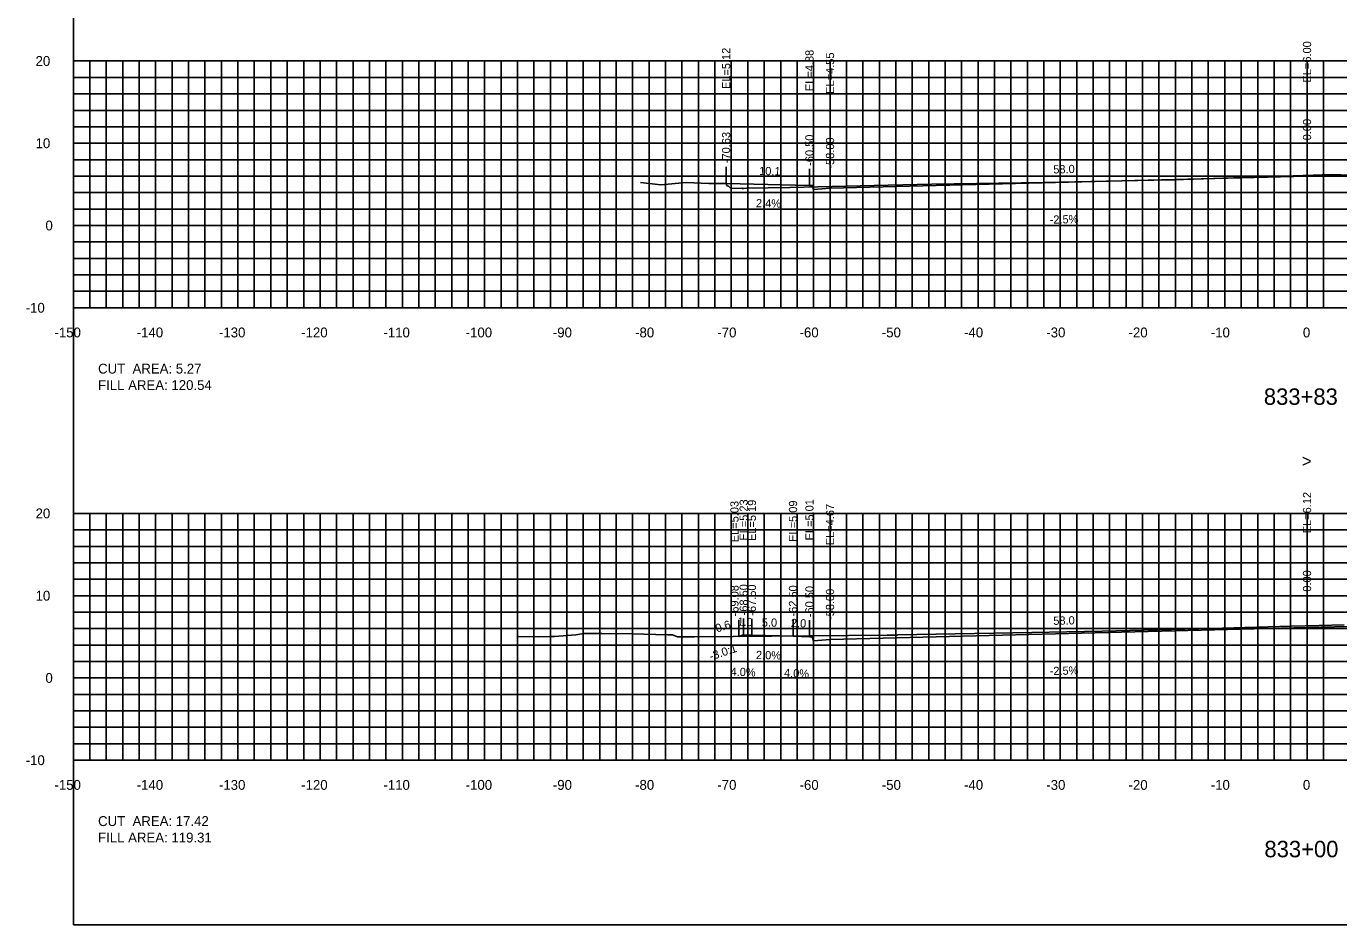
# Model space of a CAD drawing. Extents: x 1797419 to 1809236, y 248759 to 251512.
# Drawn here: x 1807915.3 to 1808074.9, y 250854.9 to 250964.1 of the extents above; entities that cross this region are included whole.
import ezdxf

# ---------------------------------------------------------------- set-up
doc = ezdxf.new("R2010")
doc.units = 0
for name, color, linetype in [('1', 7, 'Continuous'), ('10', 7, 'Continuous'), ('3', 7, 'Continuous'), ('31', 7, 'Continuous'), ('4', 7, 'Continuous'), ('60', 7, 'Continuous'), ('ANNO-TXT', 7, 'Continuous'), ('CL-CNST', 7, 'Continuous'), ('Level 62', 7, 'Continuous'), ('M-ROADS', 7, 'Continuous')]:
    doc.layers.add(name, color=color, linetype=linetype)

msp = doc.modelspace()

# ---------------------------------------------------------------- linework, layer by layer
for p, q in [((1808071, 250945.89), (1808071, 250947.89)), ((1808000.37, 250945.01), (1808000.37, 250947.01)), ((1808010.5, 250944.77), (1808010.5, 250946.77)), ((1808013, 250944.44), (1808013, 250946.44)), ((1808001.92, 250889.92), (1808001.92, 250891.92)), ((1808002.5, 250890.12), (1808002.5, 250892.12)), ((1808003.5, 250890.08), (1808003.5, 250892.08)), ((1808008.5, 250889.98), (1808008.5, 250891.98)), ((1808010.5, 250889.9), (1808010.5, 250891.9)), ((1808071, 250891.01), (1808071, 250893.01)), ((1808013, 250889.56), (1808013, 250891.56))]:
    msp.add_line(p, q)
msp.add_lwpolyline([(1807921, 250854.89), (1808221, 250854.89), (1808221, 251044.89), (1807921, 251044.89)], close=True)
at = {"layer": '60'}
for p, q in [((1807920.94, 250959.89), (1807921, 250959.89)), ((1807921, 250929.89), (1807921, 250959.89)), ((1807920.94, 250949.89), (1807921, 250949.89)), ((1807920.94, 250939.89), (1807921, 250939.89)), ((1807920.94, 250929.89), (1807921, 250929.89)), ((1807921, 250929.89), (1808221, 250929.89)), ((1807921, 250929.83), (1807921, 250929.89)), ((1807931, 250929.83), (1807931, 250929.89)), ((1807941, 250929.83), (1807941, 250929.89)), ((1807951, 250929.83), (1807951, 250929.89)), ((1807961, 250929.83), (1807961, 250929.89)), ((1807971, 250929.83), (1807971, 250929.89)), ((1807981, 250929.83), (1807981, 250929.89)), ((1807991, 250929.83), (1807991, 250929.89)), ((1808001, 250929.83), (1808001, 250929.89)), ((1808011, 250929.83), (1808011, 250929.89)), ((1808021, 250929.83), (1808021, 250929.89)), ((1808031, 250929.83), (1808031, 250929.89)), ((1808041, 250929.83), (1808041, 250929.89)), ((1808051, 250929.83), (1808051, 250929.89)), ((1808061, 250929.83), (1808061, 250929.89)), ((1808071, 250929.83), (1808071, 250929.89)), ((1807920.94, 250904.89), (1807921, 250904.89)), ((1807921, 250874.89), (1807921, 250904.89)), ((1807920.94, 250894.89), (1807921, 250894.89)), ((1807920.94, 250884.89), (1807921, 250884.89)), ((1807920.94, 250874.89), (1807921, 250874.89)), ((1807921, 250874.89), (1808221, 250874.89)), ((1807921, 250874.83), (1807921, 250874.89)), ((1807931, 250874.83), (1807931, 250874.89)), ((1807941, 250874.83), (1807941, 250874.89)), ((1807951, 250874.83), (1807951, 250874.89)), ((1807961, 250874.83), (1807961, 250874.89)), ((1807971, 250874.83), (1807971, 250874.89)), ((1807981, 250874.83), (1807981, 250874.89)), ((1807991, 250874.83), (1807991, 250874.89)), ((1808001, 250874.83), (1808001, 250874.89)), ((1808011, 250874.83), (1808011, 250874.89)), ((1808021, 250874.83), (1808021, 250874.89)), ((1808031, 250874.83), (1808031, 250874.89)), ((1808041, 250874.83), (1808041, 250874.89)), ((1808051, 250874.83), (1808051, 250874.89)), ((1808061, 250874.83), (1808061, 250874.89)), ((1808071, 250874.83), (1808071, 250874.89))]:
    msp.add_line(p, q, dxfattribs=at)
at = {"layer": 'CL-CNST'}
for points in [[(1808000.37, 250945.01), (1808010.5, 250944.77), (1808010.83, 250944.77), (1808011, 250944.27), (1808013, 250944.44), (1808071, 250945.89), (1808129, 250947.34), (1808131, 250947.17), (1808131.17, 250947.67), (1808131.5, 250947.67), (1808133.5, 250947.75), (1808138.5, 250947.85), (1808139.5, 250947.89), (1808147.28, 250945.29)], [(1808001.92, 250889.92), (1808002.5, 250890.12), (1808003.5, 250890.08), (1808008.5, 250889.98), (1808010.5, 250889.9), (1808010.83, 250889.9), (1808011, 250889.4), (1808013, 250889.56), (1808071, 250891.01), (1808129, 250892.46), (1808131, 250892.3), (1808131.17, 250892.8), (1808131.5, 250892.8), (1808133.5, 250892.88), (1808138.5, 250892.98), (1808139.5, 250893.02), (1808149.17, 250889.79)]]:
    msp.add_lwpolyline(points, dxfattribs=at)
at = {"layer": 'Level 62'}
for p, q in [((1807921, 250959.89), (1808221, 250959.89)), ((1807921, 250929.89), (1807921, 250959.89)), ((1807923, 250929.89), (1807923, 250959.89)), ((1807925, 250929.89), (1807925, 250959.89)), ((1807927, 250929.89), (1807927, 250959.89)), ((1807929, 250929.89), (1807929, 250959.89)), ((1807931, 250929.89), (1807931, 250959.89)), ((1807933, 250929.89), (1807933, 250959.89)), ((1807935, 250929.89), (1807935, 250959.89)), ((1807937, 250929.89), (1807937, 250959.89)), ((1807939, 250929.89), (1807939, 250959.89)), ((1807941, 250929.89), (1807941, 250959.89)), ((1807943, 250929.89), (1807943, 250959.89)), ((1807945, 250929.89), (1807945, 250959.89)), ((1807947, 250929.89), (1807947, 250959.89)), ((1807949, 250929.89), (1807949, 250959.89)), ((1807951, 250929.89), (1807951, 250959.89)), ((1807953, 250929.89), (1807953, 250959.89)), ((1807955, 250929.89), (1807955, 250959.89)), ((1807957, 250929.89), (1807957, 250959.89)), ((1807959, 250929.89), (1807959, 250959.89)), ((1807961, 250929.89), (1807961, 250959.89)), ((1807963, 250929.89), (1807963, 250959.89)), ((1807965, 250929.89), (1807965, 250959.89)), ((1807967, 250929.89), (1807967, 250959.89)), ((1807969, 250929.89), (1807969, 250959.89)), ((1807971, 250929.89), (1807971, 250959.89)), ((1807973, 250929.89), (1807973, 250959.89)), ((1807975, 250929.89), (1807975, 250959.89)), ((1807977, 250929.89), (1807977, 250959.89)), ((1807979, 250929.89), (1807979, 250959.89)), ((1807981, 250929.89), (1807981, 250959.89)), ((1807983, 250929.89), (1807983, 250959.89)), ((1807985, 250929.89), (1807985, 250959.89)), ((1807987, 250929.89), (1807987, 250959.89)), ((1807989, 250929.89), (1807989, 250959.89)), ((1807991, 250929.89), (1807991, 250959.89)), ((1807993, 250929.89), (1807993, 250959.89)), ((1807995, 250929.89), (1807995, 250959.89)), ((1807997, 250929.89), (1807997, 250959.89)), ((1807999, 250929.89), (1807999, 250959.89)), ((1808001, 250929.89), (1808001, 250959.89)), ((1808003, 250929.89), (1808003, 250959.89)), ((1808005, 250929.89), (1808005, 250959.89)), ((1808007, 250929.89), (1808007, 250959.89)), ((1808009, 250929.89), (1808009, 250959.89)), ((1808011, 250929.89), (1808011, 250959.89)), ((1808013, 250929.89), (1808013, 250959.89)), ((1808015, 250929.89), (1808015, 250959.89)), ((1808017, 250929.89), (1808017, 250959.89)), ((1808019, 250929.89), (1808019, 250959.89)), ((1808021, 250929.89), (1808021, 250959.89)), ((1808023, 250929.89), (1808023, 250959.89)), ((1808025, 250929.89), (1808025, 250959.89)), ((1808027, 250929.89), (1808027, 250959.89)), ((1808029, 250929.89), (1808029, 250959.89)), ((1808031, 250929.89), (1808031, 250959.89)), ((1808033, 250929.89), (1808033, 250959.89)), ((1808035, 250929.89), (1808035, 250959.89)), ((1808037, 250929.89), (1808037, 250959.89)), ((1808039, 250929.89), (1808039, 250959.89)), ((1808041, 250929.89), (1808041, 250959.89)), ((1808043, 250929.89), (1808043, 250959.89)), ((1808045, 250929.89), (1808045, 250959.89)), ((1808047, 250929.89), (1808047, 250959.89)), ((1808049, 250929.89), (1808049, 250959.89)), ((1808051, 250929.89), (1808051, 250959.89)), ((1808053, 250929.89), (1808053, 250959.89)), ((1808055, 250929.89), (1808055, 250959.89)), ((1808057, 250929.89), (1808057, 250959.89)), ((1808059, 250929.89), (1808059, 250959.89)), ((1808061, 250929.89), (1808061, 250959.89)), ((1808063, 250929.89), (1808063, 250959.89)), ((1808065, 250929.89), (1808065, 250959.89)), ((1808067, 250929.89), (1808067, 250959.89)), ((1808069, 250929.89), (1808069, 250959.89)), ((1808071, 250929.89), (1808071, 250959.89)), ((1808073, 250929.89), (1808073, 250959.89)), ((1807921, 250957.89), (1808221, 250957.89)), ((1807921, 250955.89), (1808221, 250955.89)), ((1807921, 250953.89), (1808221, 250953.89)), ((1807921, 250951.89), (1808221, 250951.89)), ((1807921, 250949.89), (1808221, 250949.89)), ((1807921, 250947.89), (1808221, 250947.89)), ((1807921, 250945.89), (1808221, 250945.89)), ((1807921, 250943.89), (1808221, 250943.89)), ((1807921, 250941.89), (1808221, 250941.89)), ((1807921, 250939.89), (1808221, 250939.89)), ((1807921, 250937.89), (1808221, 250937.89)), ((1807921, 250935.89), (1808221, 250935.89)), ((1807921, 250933.89), (1808221, 250933.89)), ((1807921, 250931.89), (1808221, 250931.89)), ((1807921, 250929.89), (1808221, 250929.89)), ((1807921, 250904.89), (1808221, 250904.89)), ((1807921, 250874.89), (1807921, 250904.89)), ((1807923, 250874.89), (1807923, 250904.89)), ((1807925, 250874.89), (1807925, 250904.89)), ((1807927, 250874.89), (1807927, 250904.89)), ((1807929, 250874.89), (1807929, 250904.89)), ((1807931, 250874.89), (1807931, 250904.89)), ((1807933, 250874.89), (1807933, 250904.89)), ((1807935, 250874.89), (1807935, 250904.89)), ((1807937, 250874.89), (1807937, 250904.89)), ((1807939, 250874.89), (1807939, 250904.89)), ((1807941, 250874.89), (1807941, 250904.89)), ((1807943, 250874.89), (1807943, 250904.89)), ((1807945, 250874.89), (1807945, 250904.89)), ((1807947, 250874.89), (1807947, 250904.89)), ((1807949, 250874.89), (1807949, 250904.89)), ((1807951, 250874.89), (1807951, 250904.89)), ((1807953, 250874.89), (1807953, 250904.89)), ((1807955, 250874.89), (1807955, 250904.89)), ((1807957, 250874.89), (1807957, 250904.89)), ((1807959, 250874.89), (1807959, 250904.89)), ((1807961, 250874.89), (1807961, 250904.89)), ((1807963, 250874.89), (1807963, 250904.89)), ((1807965, 250874.89), (1807965, 250904.89)), ((1807967, 250874.89), (1807967, 250904.89)), ((1807969, 250874.89), (1807969, 250904.89)), ((1807971, 250874.89), (1807971, 250904.89)), ((1807973, 250874.89), (1807973, 250904.89)), ((1807975, 250874.89), (1807975, 250904.89)), ((1807977, 250874.89), (1807977, 250904.89)), ((1807979, 250874.89), (1807979, 250904.89)), ((1807981, 250874.89), (1807981, 250904.89)), ((1807983, 250874.89), (1807983, 250904.89)), ((1807985, 250874.89), (1807985, 250904.89)), ((1807987, 250874.89), (1807987, 250904.89)), ((1807989, 250874.89), (1807989, 250904.89)), ((1807991, 250874.89), (1807991, 250904.89)), ((1807993, 250874.89), (1807993, 250904.89)), ((1807995, 250874.89), (1807995, 250904.89)), ((1807997, 250874.89), (1807997, 250904.89)), ((1807999, 250874.89), (1807999, 250904.89)), ((1808001, 250874.89), (1808001, 250904.89)), ((1808003, 250874.89), (1808003, 250904.89)), ((1808005, 250874.89), (1808005, 250904.89)), ((1808007, 250874.89), (1808007, 250904.89)), ((1808009, 250874.89), (1808009, 250904.89)), ((1808011, 250874.89), (1808011, 250904.89)), ((1808013, 250874.89), (1808013, 250904.89)), ((1808015, 250874.89), (1808015, 250904.89)), ((1808017, 250874.89), (1808017, 250904.89)), ((1808019, 250874.89), (1808019, 250904.89)), ((1808021, 250874.89), (1808021, 250904.89)), ((1808023, 250874.89), (1808023, 250904.89)), ((1808025, 250874.89), (1808025, 250904.89)), ((1808027, 250874.89), (1808027, 250904.89)), ((1808029, 250874.89), (1808029, 250904.89)), ((1808031, 250874.89), (1808031, 250904.89)), ((1808033, 250874.89), (1808033, 250904.89)), ((1808035, 250874.89), (1808035, 250904.89)), ((1808037, 250874.89), (1808037, 250904.89)), ((1808039, 250874.89), (1808039, 250904.89)), ((1808041, 250874.89), (1808041, 250904.89)), ((1808043, 250874.89), (1808043, 250904.89)), ((1808045, 250874.89), (1808045, 250904.89)), ((1808047, 250874.89), (1808047, 250904.89)), ((1808049, 250874.89), (1808049, 250904.89)), ((1808051, 250874.89), (1808051, 250904.89)), ((1808053, 250874.89), (1808053, 250904.89)), ((1808055, 250874.89), (1808055, 250904.89)), ((1808057, 250874.89), (1808057, 250904.89)), ((1808059, 250874.89), (1808059, 250904.89)), ((1808061, 250874.89), (1808061, 250904.89)), ((1808063, 250874.89), (1808063, 250904.89)), ((1808065, 250874.89), (1808065, 250904.89)), ((1808067, 250874.89), (1808067, 250904.89)), ((1808069, 250874.89), (1808069, 250904.89)), ((1808071, 250874.89), (1808071, 250904.89)), ((1808073, 250874.89), (1808073, 250904.89)), ((1807921, 250902.89), (1808221, 250902.89)), ((1807921, 250900.89), (1808221, 250900.89)), ((1807921, 250898.89), (1808221, 250898.89)), ((1807921, 250896.89), (1808221, 250896.89)), ((1807921, 250894.89), (1808221, 250894.89)), ((1807921, 250892.89), (1808221, 250892.89)), ((1807921, 250890.89), (1808221, 250890.89)), ((1807921, 250888.89), (1808221, 250888.89)), ((1807921, 250886.89), (1808221, 250886.89)), ((1807921, 250884.89), (1808221, 250884.89)), ((1807921, 250882.89), (1808221, 250882.89)), ((1807921, 250880.89), (1808221, 250880.89)), ((1807921, 250878.89), (1808221, 250878.89)), ((1807921, 250876.89), (1808221, 250876.89)), ((1807921, 250874.89), (1808221, 250874.89))]:
    msp.add_line(p, q, dxfattribs=at)
at = {"layer": 'M-ROADS'}
for points in [[(1807989.95, 250945.12), (1807992.41, 250944.83), (1807995.52, 250945.1), (1807998.28, 250944.98), (1808000.37, 250945.01), (1808000.41, 250944.86), (1808000.46, 250944.77), (1808000.56, 250944.66), (1808000.58, 250944.66), (1808000.62, 250944.71), (1808000.96, 250944.37), (1808002.28, 250944.45), (1808002.37, 250944.39), (1808002.45, 250944.37), (1808002.5, 250944.38), (1808002.84, 250944.41), (1808008.12, 250944.53), (1808020.07, 250944.81), (1808025.36, 250944.9), (1808038.95, 250945.1), (1808054.27, 250945.44), (1808055.03, 250945.45), (1808055.59, 250945.47), (1808055.99, 250945.49), (1808071.73, 250946.01), (1808072.83, 250946.04), (1808073.93, 250946.08), (1808081.24, 250945.83)], [(1807974.9, 250890.06), (1807975.07, 250889.92), (1807977.59, 250889.88), (1807979.12, 250889.91), (1807979.49, 250889.92), (1807982.1, 250890.13), (1807983.08, 250890.28), (1807984.66, 250890.28), (1807985.27, 250890.29), (1807988.92, 250890.27), (1807993.29, 250890.15), (1807993.83, 250890.14), (1807993.86, 250890.13), (1807994.45, 250889.87), (1807996.53, 250889.87), (1808019.93, 250890.09), (1808020.39, 250890.09), (1808020.81, 250890.1), (1808021.13, 250890.11), (1808021.25, 250890.12), (1808037.52, 250890.43), (1808041.8, 250890.5), (1808046.08, 250890.59), (1808057.89, 250890.85), (1808069.08, 250891.18), (1808072.46, 250891.26), (1808075.51, 250891.35)]]:
    msp.add_lwpolyline(points, dxfattribs=at)

# ---------------------------------------------------------------- texts
msp.add_text('-3.0:1', height=1, rotation=18.4349).set_placement((1807998.52, 250887.01))
at = {"layer": '1'}
for s, p in [('833+83', (1808065.75, 250918.09)), ('833+00', (1808065.82, 250863.09))]:
    msp.add_text(s, height=2, dxfattribs=at).set_placement(p)
at = {"layer": '10'}
for s, p in [('-150', (1807918.7, 250926.29)), ('-140', (1807928.7, 250926.29)), ('-130', (1807938.7, 250926.29)), ('-120', (1807948.7, 250926.29)), ('-110', (1807958.7, 250926.29)), ('-100', (1807968.7, 250926.29)), ('-90', (1807979.3, 250926.29)), ('-80', (1807989.3, 250926.29)), ('-70', (1807999.3, 250926.29)), ('-60', (1808009.3, 250926.29)), ('-50', (1808019.3, 250926.29)), ('-40', (1808029.3, 250926.29)), ('-30', (1808039.3, 250926.29)), ('-20', (1808049.3, 250926.29)), ('-10', (1808059.3, 250926.29)), ('0', (1808070.5, 250926.29)), ('-150', (1807918.7, 250871.29)), ('-140', (1807928.7, 250871.29)), ('-130', (1807938.7, 250871.29)), ('-120', (1807948.7, 250871.29)), ('-110', (1807958.7, 250871.29)), ('-100', (1807968.7, 250871.29)), ('-90', (1807979.3, 250871.29)), ('-80', (1807989.3, 250871.29)), ('-70', (1807999.3, 250871.29)), ('-60', (1808009.3, 250871.29)), ('-50', (1808019.3, 250871.29)), ('-40', (1808029.3, 250871.29)), ('-30', (1808039.3, 250871.29)), ('-20', (1808049.3, 250871.29)), ('-10', (1808059.3, 250871.29)), ('0', (1808070.5, 250871.29))]:
    msp.add_text(s, height=1.2, dxfattribs=at).set_placement(p)
at = {"layer": '3'}
for s, p in [('EL=6.00', (1808071.5, 250957.27)), ('EL=5.12', (1808000.87, 250956.48)), ('EL=4.88', (1808011, 250956.23)), ('EL=4.55', (1808013.5, 250955.9)), ('0.00', (1808071.5, 250950.25)), ('-70.63', (1808000.87, 250947.47)), ('-60.50', (1808011, 250947.15)), ('-58.00', (1808013.5, 250946.81)), ('EL=5.03', (1808001.88, 250901.39)), ('EL=5.23', (1808003, 250901.58)), ('EL=5.19', (1808004, 250901.54)), ('EL=5.09', (1808009, 250901.44)), ('EL=5.01', (1808011, 250901.61)), ('EL=6.12', (1808071.5, 250902.48)), ('EL=4.67', (1808013.5, 250901.03)), ('0.00', (1808071.5, 250895.38)), ('-69.08', (1808001.88, 250892.38)), ('-68.50', (1808003, 250892.5)), ('-67.50', (1808004, 250892.46)), ('-62.50', (1808009, 250892.36)), ('-60.50', (1808011, 250892.28)), ('-58.00', (1808013.5, 250891.94))]:
    msp.add_text(s, height=1, rotation=90, dxfattribs=at).set_placement(p)
at = {"layer": '31'}
for s, p in [('20', (1807916.4, 250959.29)), ('10', (1807916.4, 250949.29)), ('0', (1807917.6, 250939.29)), ('-10', (1807915.2, 250929.29)), ('20', (1807916.4, 250904.29)), ('10', (1807916.4, 250894.29)), ('0', (1807917.6, 250884.29)), ('-10', (1807915.2, 250874.29))]:
    msp.add_text(s, height=1.2, dxfattribs=at).set_placement(p)
at = {"layer": '4'}
for s, rotation, p in [('10.1', 358.8542, (1808004.37, 250946.03)), ('58.0', 1.4321, (1808040.16, 250946.21)), ('2.4%', 358.8542, (1808003.99, 250942.12)), ('-2.5%', 1.4321, (1808039.72, 250940.1)), ('0.6', 18.4349, (1807999.26, 250890.4)), ('1.0', 357.7094, (1808001.73, 250891.25)), ('5.0', 358.8542, (1808004.7, 250891.15)), ('2.0', 357.7094, (1808008.23, 250891.09)), ('58.0', 1.4321, (1808040.16, 250891.34)), ('2.0%', 358.8542, (1808003.99, 250887.19)), ('4.0%', 357.7094, (1808000.89, 250885.18)), ('4.0%', 357.7094, (1808007.39, 250885.02)), ('-2.5%', 1.4321, (1808039.72, 250885.23))]:
    msp.add_text(s, height=1, rotation=rotation, dxfattribs=at).set_placement(p)
at = {"layer": '60'}
for s, height, p in [('-', 0.0001, (1807921, 250929.89)), ('>', 1.5, (1808070.39, 250910.52)), ('-', 0.0001, (1807921, 250874.89))]:
    msp.add_text(s, height=height, dxfattribs=at).set_placement(p)
at = {"layer": 'ANNO-TXT'}
for s, p in [('CUT  AREA: 5.27', (1807924, 250921.89)), ('FILL AREA: 120.54', (1807924, 250919.89)), ('CUT  AREA: 17.42', (1807924, 250866.89)), ('FILL AREA: 119.31', (1807924, 250864.89))]:
    msp.add_text(s, height=1.2, dxfattribs=at).set_placement(p)

doc.saveas('drawing.dxf')
